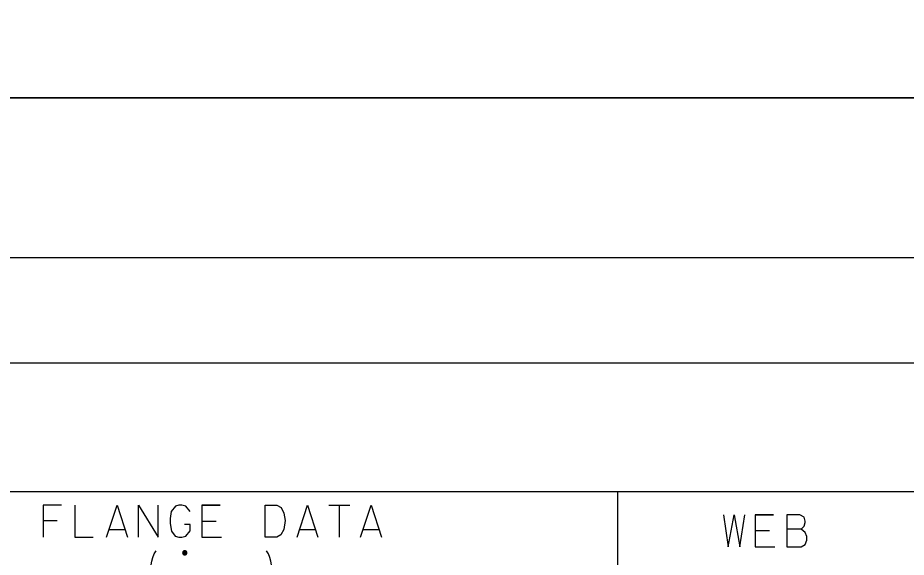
# Model space of a CAD drawing. Extents: x 635698 to 639877, y 296617 to 300175.
# Drawn here: x 639114.2 to 639197.6, y 298808.7 to 298859.3 of the extents above; entities that cross this region are included whole.
import ezdxf

# ---------------------------------------------------------------- set-up
doc = ezdxf.new("R2010")
doc.units = 0
for name, color, linetype in [('2', 7, 'Continuous'), ('3', 7, 'Continuous'), ('PLT-BNDY', 7, 'Continuous')]:
    doc.layers.add(name, color=color, linetype=linetype)

msp = doc.modelspace()

# ---------------------------------------------------------------- linework, layer by layer
at = {"layer": '2'}
for p, q in [((638842.298, 298836.804), (639628.298, 298836.804)), ((639405.108, 298826.885), (638853.272, 298826.885)), ((639405.108, 298814.795), (638853.272, 298814.795)), ((639170.528, 298814.795), (639170.528, 298581.295))]:
    msp.add_line(p, q, dxfattribs=at)
at = {"layer": '3'}
for points in [[(639118.317, 298813.545), (639116.591, 298813.545), (639116.591, 298810.545)], [(639119.57, 298813.545), (639119.57, 298810.545), (639121.273, 298810.545)], [(639122.55, 298810.545), (639123.543, 298813.545), (639124.512, 298810.545)], [(639125.529, 298810.545), (639125.529, 298813.545), (639127.397, 298810.545), (639127.397, 298813.545)], [(639130.377, 298812.954), (639129.975, 298813.45), (639129.597, 298813.545), (639129.313, 298813.545), (639129.006, 298813.45), (639128.604, 298812.954), (639128.509, 298812.316), (639128.509, 298811.82), (639128.627, 298811.111), (639128.982, 298810.639), (639129.337, 298810.545), (639129.597, 298810.545), (639129.975, 298810.639), (639130.377, 298811.135), (639130.377, 298811.726), (639129.857, 298811.726)], [(639133.215, 298813.545), (639131.489, 298813.545), (639131.489, 298810.545), (639133.333, 298810.545)], [(639131.489, 298813.545), (639133.215, 298813.545)], [(639137.448, 298813.545), (639138.535, 298813.545), (639138.937, 298813.332), (639139.197, 298812.812), (639139.315, 298812.127), (639139.174, 298811.277), (639138.914, 298810.757), (639138.535, 298810.545), (639137.448, 298810.545), (639137.448, 298813.545)], [(639140.427, 298810.545), (639141.42, 298813.545), (639142.389, 298810.545)], [(639143.407, 298813.545), (639145.393, 298813.545)], [(639144.4, 298810.545), (639144.4, 298813.545)], [(639144.4, 298810.545), (639144.4, 298813.545)], [(639146.386, 298810.545), (639147.379, 298813.545), (639148.349, 298810.545)], [(639180.471, 298812.654), (639180.896, 298809.654), (639181.463, 298812.654), (639182.006, 298809.654), (639182.479, 298812.654)], [(639185.171, 298812.654), (639183.447, 298812.654), (639183.447, 298809.654), (639185.289, 298809.654)], [(639183.447, 298812.654), (639185.171, 298812.654)], [(639187.769, 298811.284), (639188.029, 298811.567), (639188.147, 298811.921), (639188.147, 298812.039), (639188.029, 298812.441), (639187.628, 298812.654), (639186.423, 298812.654), (639186.423, 298809.654), (639187.769, 298809.654), (639188.147, 298809.866), (639188.289, 298810.268), (639188.289, 298810.622), (639188.147, 298810.976), (639187.769, 298811.284), (639186.423, 298811.284)], [(639117.918, 298812.08), (639116.591, 298812.08)], [(639131.489, 298812.056), (639132.839, 298812.056)], [(639131.489, 298812.056), (639132.839, 298812.056)], [(639122.786, 298811.253), (639124.276, 298811.253)], [(639140.664, 298811.253), (639142.153, 298811.253)], [(639146.623, 298811.253), (639148.112, 298811.253)], [(639183.447, 298811.165), (639184.796, 298811.165)], [(639183.447, 298811.165), (639184.796, 298811.165)], [(639127.206, 298806.277), (639127.017, 298806.584), (639126.875, 298806.915), (639126.78, 298807.245), (639126.733, 298807.6), (639126.733, 298807.954), (639126.78, 298808.309), (639126.875, 298808.639), (639127.017, 298808.97), (639127.206, 298809.277)], [(639130.085, 298809.079), (639130.083, 298809.099), (639130.08, 298809.12), (639130.075, 298809.14), (639130.068, 298809.16), (639130.058, 298809.178), (639130.047, 298809.195), (639130.034, 298809.212), (639130.019, 298809.226), (639130.003, 298809.239), (639129.986, 298809.25), (639129.967, 298809.26), (639129.948, 298809.267), (639129.928, 298809.273), (639129.907, 298809.276), (639129.887, 298809.277), (639129.866, 298809.276), (639129.845, 298809.273), (639129.825, 298809.267), (639129.806, 298809.26), (639129.787, 298809.25), (639129.77, 298809.239), (639129.754, 298809.226), (639129.739, 298809.212), (639129.726, 298809.195), (639129.715, 298809.178), (639129.705, 298809.16), (639129.698, 298809.14), (639129.693, 298809.12), (639129.689, 298809.099), (639129.688, 298809.079), (639129.689, 298809.058), (639129.693, 298809.038), (639129.698, 298809.018), (639129.705, 298808.998), (639129.715, 298808.98), (639129.726, 298808.962), (639129.739, 298808.946), (639129.754, 298808.932), (639129.77, 298808.919), (639129.787, 298808.908), (639129.806, 298808.898), (639129.825, 298808.891), (639129.845, 298808.885), (639129.866, 298808.882), (639129.887, 298808.881), (639129.907, 298808.882), (639129.928, 298808.885), (639129.948, 298808.891), (639129.967, 298808.898), (639129.986, 298808.908), (639130.003, 298808.919), (639130.019, 298808.932), (639130.034, 298808.946), (639130.047, 298808.962), (639130.058, 298808.98), (639130.068, 298808.998), (639130.075, 298809.018), (639130.08, 298809.038), (639130.083, 298809.058), (639130.085, 298809.079)], [(639130.025, 298809.079), (639130.024, 298809.093), (639130.021, 298809.108), (639130.018, 298809.121), (639130.013, 298809.135), (639130.006, 298809.148), (639129.998, 298809.16), (639129.989, 298809.171), (639129.979, 298809.181), (639129.968, 298809.191), (639129.955, 298809.198), (639129.943, 298809.205), (639129.929, 298809.21), (639129.915, 298809.214), (639129.901, 298809.216), (639129.887, 298809.217), (639129.872, 298809.216), (639129.858, 298809.214), (639129.844, 298809.21), (639129.83, 298809.205), (639129.817, 298809.198), (639129.805, 298809.191), (639129.794, 298809.181), (639129.784, 298809.171), (639129.775, 298809.16), (639129.767, 298809.148), (639129.76, 298809.135), (639129.755, 298809.121), (639129.751, 298809.108), (639129.749, 298809.093), (639129.748, 298809.079), (639129.749, 298809.064), (639129.751, 298809.05), (639129.755, 298809.036), (639129.76, 298809.023), (639129.767, 298809.01), (639129.775, 298808.998), (639129.784, 298808.987), (639129.794, 298808.976), (639129.805, 298808.967), (639129.817, 298808.96), (639129.83, 298808.953), (639129.844, 298808.948), (639129.858, 298808.944), (639129.872, 298808.942), (639129.887, 298808.941), (639129.901, 298808.942), (639129.915, 298808.944), (639129.929, 298808.948), (639129.943, 298808.953), (639129.955, 298808.96), (639129.968, 298808.967), (639129.979, 298808.976), (639129.989, 298808.987), (639129.998, 298808.998), (639130.006, 298809.01), (639130.013, 298809.023), (639130.018, 298809.036), (639130.021, 298809.05), (639130.024, 298809.064), (639130.025, 298809.079)], [(639129.965, 298809.079), (639129.964, 298809.087), (639129.963, 298809.095), (639129.961, 298809.103), (639129.958, 298809.11), (639129.954, 298809.118), (639129.95, 298809.125), (639129.944, 298809.131), (639129.939, 298809.137), (639129.932, 298809.142), (639129.925, 298809.146), (639129.918, 298809.15), (639129.911, 298809.153), (639129.903, 298809.155), (639129.895, 298809.157), (639129.887, 298809.157), (639129.878, 298809.157), (639129.87, 298809.155), (639129.862, 298809.153), (639129.855, 298809.15), (639129.847, 298809.146), (639129.841, 298809.142), (639129.834, 298809.137), (639129.828, 298809.131), (639129.823, 298809.125), (639129.819, 298809.118), (639129.815, 298809.11), (639129.812, 298809.103), (639129.81, 298809.095), (639129.809, 298809.087), (639129.808, 298809.079), (639129.809, 298809.071), (639129.81, 298809.063), (639129.812, 298809.055), (639129.815, 298809.047), (639129.819, 298809.04), (639129.823, 298809.033), (639129.828, 298809.027), (639129.834, 298809.021), (639129.841, 298809.016), (639129.847, 298809.011), (639129.855, 298809.008), (639129.862, 298809.005), (639129.87, 298809.003), (639129.878, 298809.001), (639129.887, 298809.001), (639129.895, 298809.001), (639129.903, 298809.003), (639129.911, 298809.005), (639129.918, 298809.008), (639129.925, 298809.011), (639129.932, 298809.016), (639129.939, 298809.021), (639129.944, 298809.027), (639129.95, 298809.033), (639129.954, 298809.04), (639129.958, 298809.047), (639129.961, 298809.055), (639129.963, 298809.063), (639129.964, 298809.071), (639129.965, 298809.079)], [(639129.905, 298809.079), (639129.905, 298809.081), (639129.904, 298809.083), (639129.903, 298809.084), (639129.903, 298809.086), (639129.902, 298809.088), (639129.901, 298809.09), (639129.9, 298809.091), (639129.899, 298809.092), (639129.897, 298809.094), (639129.895, 298809.094), (639129.894, 298809.095), (639129.892, 298809.096), (639129.89, 298809.097), (639129.888, 298809.097), (639129.887, 298809.097), (639129.885, 298809.097), (639129.883, 298809.097), (639129.881, 298809.096), (639129.879, 298809.095), (639129.877, 298809.094), (639129.876, 298809.094), (639129.874, 298809.092), (639129.873, 298809.091), (639129.872, 298809.09), (639129.871, 298809.088), (639129.87, 298809.086), (639129.869, 298809.084), (639129.869, 298809.083), (639129.869, 298809.081), (639129.869, 298809.079), (639129.869, 298809.077), (639129.869, 298809.075), (639129.869, 298809.073), (639129.87, 298809.072), (639129.871, 298809.07), (639129.872, 298809.068), (639129.873, 298809.067), (639129.874, 298809.065), (639129.876, 298809.064), (639129.877, 298809.063), (639129.879, 298809.062), (639129.881, 298809.062), (639129.883, 298809.061), (639129.885, 298809.061), (639129.887, 298809.061), (639129.888, 298809.061), (639129.89, 298809.061), (639129.892, 298809.062), (639129.894, 298809.062), (639129.895, 298809.063), (639129.897, 298809.064), (639129.899, 298809.065), (639129.9, 298809.067), (639129.901, 298809.068), (639129.902, 298809.07), (639129.903, 298809.072), (639129.903, 298809.073), (639129.904, 298809.075), (639129.905, 298809.077), (639129.905, 298809.079)], [(639137.548, 298806.277), (639137.738, 298806.584), (639137.879, 298806.915), (639137.974, 298807.245), (639138.021, 298807.6), (639138.021, 298807.954), (639137.974, 298808.309), (639137.879, 298808.639), (639137.738, 298808.97), (639137.548, 298809.277)]]:
    msp.add_lwpolyline(points, dxfattribs=at)
at = {"layer": 'PLT-BNDY'}
for points in [[(638802.298, 299445.804), (639643.298, 299445.804), (639643.298, 298851.804), (638802.298, 298851.804)], [(638802.298, 298851.804), (639643.298, 298851.804), (639643.298, 298257.804), (638802.298, 298257.804)]]:
    msp.add_lwpolyline(points, close=True, dxfattribs=at)

doc.saveas('drawing.dxf')
